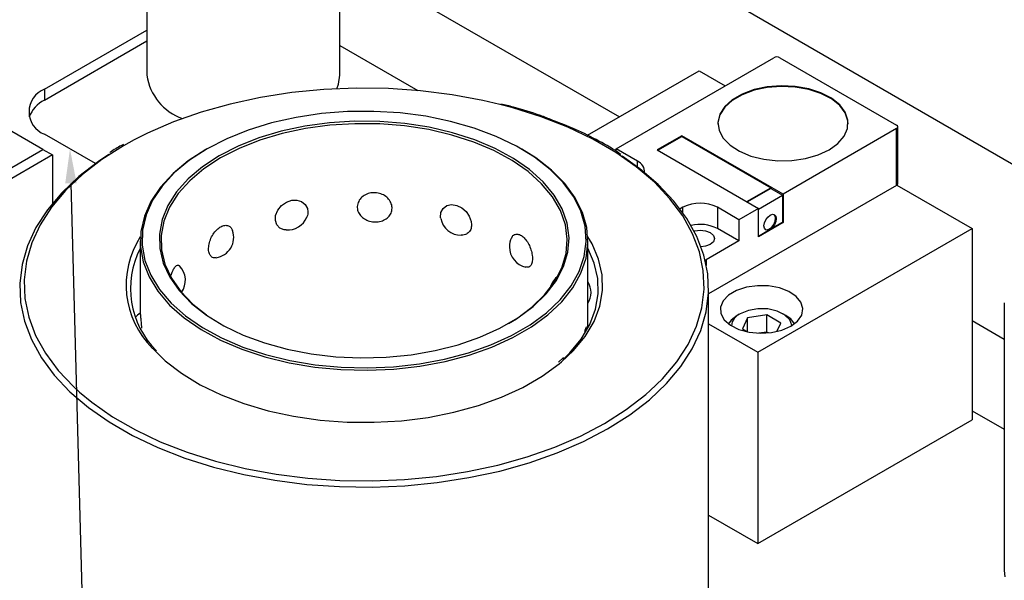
# Model space of a CAD drawing. Header units: inches. Extents: x 220 to 877, y 4 to 174.
# Tile 463 of 656: x 491.66 to 496.13, y 146.24 to 148.78. Entities that reach past the tile are written whole.
import ezdxf

# ---------------------------------------------------------------- set-up
doc = ezdxf.new("R2010")
doc.units = ezdxf.units.IN
doc.header["$LTSCALE"] = 0.5
doc.header["$MEASUREMENT"] = 0
for name, color, linetype in [('DIE-M-S', 8, 'Continuous'), ('DIE-M-S3', 8, 'Continuous'), ('DSS-M-S', 53, 'Continuous'), ('SID-M-S', 105, 'Continuous'), ('SVD-M-S', 8, 'Continuous')]:
    doc.layers.add(name, color=color, linetype=linetype)

msp = doc.modelspace()

# ---------------------------------------------------------------- linework, layer by layer
at = {"layer": 'DIE-M-S', "linetype": 'Continuous', "lineweight": 25}
for p, q in [((487.35693, 153.21427), (497.43321, 147.39736)), ((493.11541, 149.07343), (494.3841, 148.34103)), ((494.36899, 148.19655), (495.08445, 148.60957)), ((495.11228, 148.60957), (495.64122, 148.30422)), ((494.23989, 148.25778), (494.7462, 148.55007)), ((494.7462, 148.55007), (494.86379, 148.48219)), ((494.99501, 148.46497), (494.94121, 148.44512)), ((494.99501, 148.46175), (494.94121, 148.4419)), ((495.05494, 148.47768), (494.99501, 148.46497)), ((495.05494, 148.47446), (494.99501, 148.46175)), ((495.11821, 148.48265), (495.05494, 148.47768)), ((495.11821, 148.47944), (495.05494, 148.47446)), ((495.18185, 148.47966), (495.11821, 148.48265)), ((495.18185, 148.47645), (495.11821, 148.47944)), ((495.24289, 148.46884), (495.18185, 148.47966)), ((495.24289, 148.46563), (495.18185, 148.47645)), ((495.29847, 148.4507), (495.24289, 148.46884)), ((495.29847, 148.44749), (495.24289, 148.46563)), ((494.89606, 148.41905), (494.86168, 148.388)), ((494.94121, 148.44512), (494.89606, 148.41905)), ((494.94121, 148.4419), (494.89606, 148.41584)), ((495.34599, 148.42609), (495.29847, 148.4507)), ((495.34599, 148.42287), (495.29847, 148.44749)), ((495.38324, 148.39615), (495.34599, 148.42609)), ((495.38324, 148.39294), (495.34599, 148.42287)), ((494.86168, 148.388), (494.83966, 148.3534)), ((494.86168, 148.38478), (494.83966, 148.35018)), ((494.89606, 148.41584), (494.86168, 148.38478)), ((495.40847, 148.36229), (495.38324, 148.39615)), ((495.40847, 148.35908), (495.38324, 148.39294)), ((494.83966, 148.3534), (494.83104, 148.31687)), ((494.83966, 148.35018), (494.83104, 148.31366)), ((495.42051, 148.32609), (495.40847, 148.36229)), ((495.42051, 148.32288), (495.40847, 148.35908)), ((494.83104, 148.31366), (494.83093, 148.30904)), ((494.83104, 148.31687), (494.83622, 148.28014)), ((495.64122, 148.28815), (495.1262, 147.99084)), ((495.40337, 148.25348), (495.41878, 148.28925)), ((495.41878, 148.28925), (495.42051, 148.32609)), ((495.42148, 148.30904), (495.42051, 148.32288)), ((495.64122, 148.03097), (495.64122, 148.28815)), ((495.64699, 148.03901), (495.64699, 148.29619)), ((494.66686, 148.25601), (494.55551, 148.19173)), ((494.55829, 148.19012), (494.66686, 148.25279)), ((495.1262, 147.99084), (494.66686, 148.25601)), ((494.66686, 148.25601), (494.66686, 148.25279)), ((494.66686, 148.25279), (495.07053, 148.01976)), ((494.83622, 148.28014), (494.85496, 148.2449)), ((494.85496, 148.2449), (494.88638, 148.21281)), ((495.375, 148.22045), (495.40337, 148.25348)), ((494.46642, 148.1403), (494.36899, 148.19655)), ((494.36899, 148.18564), (494.36899, 148.19655)), ((494.88638, 148.21281), (494.92902, 148.18538)), ((495.335, 148.19173), (495.375, 148.22045)), ((494.55551, 148.19173), (495.01485, 147.92655)), ((494.92902, 148.18538), (494.98088, 148.16387)), ((494.98088, 148.16387), (495.03953, 148.14931)), ((495.03953, 148.14931), (495.10224, 148.14236)), ((495.16607, 148.14336), (495.22803, 148.15226)), ((495.22803, 148.15226), (495.28523, 148.16863)), ((495.28523, 148.16863), (495.335, 148.19173)), ((494.46642, 148.11329), (494.46642, 148.1403)), ((495.10224, 148.14236), (495.16607, 148.14336)), ((495.64122, 148.03097), (494.78842, 147.53866)), ((494.96196, 147.95709), (495.07053, 148.01976)), ((495.07053, 148.01655), (494.96474, 147.95548)), ((495.07053, 148.01976), (495.07053, 148.01655)), ((495.07053, 148.01655), (495.12342, 147.98602)), ((495.64315, 148.03227), (495.98364, 147.83571)), ((495.01485, 147.92334), (495.12342, 147.98602)), ((495.12342, 147.98602), (495.12342, 147.86386)), ((495.1262, 147.99084), (495.1262, 147.86225)), ((494.67243, 147.93137), (494.65936, 147.92383)), ((494.67243, 147.9059), (494.67243, 147.93137)), ((494.92576, 147.87513), (494.82833, 147.93137)), ((494.82833, 147.93137), (494.82833, 147.83493)), ((495.01485, 147.92655), (494.92576, 147.87513)), ((495.01485, 147.79796), (495.01485, 147.92655)), ((495.04806, 147.87523), (495.05709, 147.88741)), ((495.05709, 147.88741), (495.06774, 147.89601)), ((495.06774, 147.89601), (495.0784, 147.89971)), ((495.0784, 147.89971), (495.08743, 147.89796)), ((495.09068, 147.89262), (495.08599, 147.89868)), ((495.08743, 147.89796), (495.09346, 147.89101)), ((495.0928, 147.88154), (495.09068, 147.89262)), ((495.09068, 147.86801), (495.0928, 147.88154)), ((495.09346, 147.89101), (495.09558, 147.87993)), ((494.92576, 147.87513), (494.92576, 147.77868)), ((495.1262, 147.86225), (495.01485, 147.79796)), ((495.0399, 147.84779), (495.04202, 147.86132)), ((495.04202, 147.83671), (495.0399, 147.84779)), ((495.04202, 147.86132), (495.04806, 147.87523)), ((495.04806, 147.82977), (495.04202, 147.83671)), ((495.06496, 147.83332), (495.07561, 147.84192)), ((495.06774, 147.83171), (495.12342, 147.86386)), ((495.0784, 147.84031), (495.06774, 147.83171)), ((495.07561, 147.84192), (495.08464, 147.8541)), ((495.08743, 147.85249), (495.0784, 147.84031)), ((495.08464, 147.8541), (495.09068, 147.86801)), ((495.09346, 147.86641), (495.08743, 147.85249)), ((495.09558, 147.87993), (495.09346, 147.86641)), ((495.12342, 147.86386), (495.1262, 147.86225)), ((494.72263, 147.82384), (494.72552, 147.82458)), ((494.72552, 147.82458), (494.75038, 147.82744)), ((494.75038, 147.82744), (494.77524, 147.82458)), ((494.77524, 147.82458), (494.79631, 147.81645)), ((494.79631, 147.81645), (494.8104, 147.80429)), ((494.8104, 147.80429), (494.81534, 147.78993)), ((494.92576, 147.77868), (494.82833, 147.83493)), ((495.01137, 147.27443), (495.98364, 147.83571)), ((495.01485, 147.80118), (495.06774, 147.83171)), ((495.04672, 147.83065), (495.05431, 147.82962)), ((495.05709, 147.82801), (495.04806, 147.82977)), ((495.05431, 147.82962), (495.06496, 147.83332)), ((495.06774, 147.83171), (495.05709, 147.82801)), ((495.98364, 147.83571), (495.98364, 146.96855)), ((494.77524, 147.75529), (494.75424, 147.7525)), ((494.79631, 147.76342), (494.77524, 147.75529)), ((494.92576, 147.77868), (494.77822, 147.69351)), ((494.8104, 147.77558), (494.79631, 147.76342)), ((494.81534, 147.78993), (494.8104, 147.77558)), ((494.77298, 147.69134), (494.77524, 147.69209)), ((494.77524, 147.69209), (494.77822, 147.69351)), ((494.77822, 147.69351), (494.77822, 147.66776)), ((494.96026, 147.56902), (494.91575, 147.55458)), ((495.00987, 147.576), (494.96026, 147.56902)), ((495.0609, 147.575), (495.00987, 147.576)), ((495.10957, 147.56608), (495.0609, 147.575)), ((494.87964, 147.53373), (494.85462, 147.50804)), ((494.91575, 147.55458), (494.87964, 147.53373)), ((495.15227, 147.54991), (495.10957, 147.56608)), ((495.18583, 147.52769), (495.15227, 147.54991)), ((495.20776, 147.50107), (495.18583, 147.52769)), ((494.85462, 147.50804), (494.84253, 147.4794)), ((494.84253, 147.4794), (494.84427, 147.44994)), ((495.21643, 147.47202), (495.20776, 147.50107)), ((494.84427, 147.44994), (494.85972, 147.42184)), ((495.19248, 147.41528), (495.21121, 147.4427)), ((495.21121, 147.4427), (495.21643, 147.47202)), ((494.78842, 147.40314), (495.01137, 147.27443)), ((494.85972, 147.42184), (494.88772, 147.39719)), ((494.88772, 147.39719), (494.92621, 147.37782)), ((495.12094, 147.37398), (495.16163, 147.39179)), ((495.16163, 147.39179), (495.19248, 147.41528)), ((495.98364, 147.41764), (496.1295, 147.33343)), ((494.92621, 147.37782), (494.97232, 147.36516)), ((494.97232, 147.36516), (495.02264, 147.36015)), ((495.02264, 147.36015), (495.07344, 147.36317)), ((495.07344, 147.36317), (495.12094, 147.37398)), ((495.01137, 147.27443), (495.01137, 146.40727)), ((495.01137, 146.40727), (495.98364, 146.96855)), ((494.78842, 146.53597), (495.01137, 146.40727))]:
    msp.add_line(p, q, dxfattribs=at)
for centre, radius, start, end in [((495.09837, 148.58271), 0.03026, 62.60967, 117.39033), ((495.63817, 148.29619), 0.00859, 290.78342, 69.21658), ((494.44613, 148.09232), 0.05209, 355.86292, 67.07787), ((495.63714, 148.03999), 0.0099, 294.37466, 354.3052), ((494.75038, 147.78093), 0.16944, 62.60967, 117.39033), ((494.75007, 147.6833), 0.17064, 62.70203, 103.95335)]:
    msp.add_arc(centre, radius, start, end, dxfattribs=at)
at = {"layer": 'DIE-M-S3', "linetype": 'Continuous', "lineweight": 25}
for p, q in [((492.24041, 149.74412), (492.24041, 148.52993)), ((493.11541, 148.52993), (493.11541, 149.74412)), ((493.11541, 149.07343), (494.3841, 148.34103)), ((493.11541, 148.66516), (493.47006, 148.46043)), ((493.11003, 148.49042), (493.11541, 148.52993)), ((493.1024, 148.46879), (493.11003, 148.49042)), ((496.1295, 147.499), (496.1295, 146.2848)), ((495.98364, 147.41764), (496.1295, 147.33343)), ((495.98364, 147.00937), (496.1295, 146.92516)), ((496.1295, 146.2848), (496.13225, 146.25653))]:
    msp.add_line(p, q, dxfattribs=at)
msp.add_arc((492.48212, 148.5646), 0.24419, 188.1623, 250.8283, dxfattribs=at)
at = {"layer": 'DSS-M-S', "linetype": 'Continuous', "lineweight": 25}
for p, q in [((491.76928, 148.19336), (490.55306, 148.89547)), ((491.77635, 148.46666), (492.24041, 148.73456)), ((491.77635, 148.41767), (492.24041, 148.68557)), ((491.77635, 148.46666), (491.77635, 148.41767)), ((493.0428, 148.46535), (492.89804, 148.4513)), ((493.18921, 148.4714), (493.0428, 148.46535)), ((493.33596, 148.46938), (493.18921, 148.4714)), ((493.48171, 148.45932), (493.33596, 148.46938)), ((492.75625, 148.42937), (492.61872, 148.39975)), ((492.89804, 148.4513), (492.75625, 148.42937)), ((493.62515, 148.44131), (493.48171, 148.45932)), ((493.76497, 148.41551), (493.62515, 148.44131)), ((492.61872, 148.39975), (492.48668, 148.36273)), ((493.84138, 148.3977), (493.76497, 148.41551)), ((493.89991, 148.38215), (493.84138, 148.3977)), ((494.02874, 148.34154), (493.89991, 148.38215)), ((492.48668, 148.36273), (492.36134, 148.31862)), ((492.91735, 148.33914), (492.80605, 148.31418)), ((493.03298, 148.35632), (492.91735, 148.33914)), ((493.15132, 148.36549), (493.03298, 148.35632)), ((493.27071, 148.36651), (493.15132, 148.36549)), ((493.38946, 148.35937), (493.27071, 148.36651)), ((493.50593, 148.34417), (493.38946, 148.35937)), ((493.61846, 148.32113), (493.50593, 148.34417)), ((494.15031, 148.29404), (494.02874, 148.34154)), ((492.36134, 148.31862), (492.24383, 148.26784)), ((492.80605, 148.31418), (492.70065, 148.2818)), ((492.95774, 148.29924), (492.85038, 148.27632)), ((492.96001, 148.28846), (492.85356, 148.26573)), ((493.06917, 148.31437), (492.95774, 148.29924)), ((493.0705, 148.30346), (492.96001, 148.28846)), ((493.18298, 148.32148), (493.06917, 148.31437)), ((493.18335, 148.31051), (493.0705, 148.30346)), ((493.29744, 148.32046), (493.18298, 148.32148)), ((493.29683, 148.3095), (493.18335, 148.31051)), ((493.40925, 148.30045), (493.29683, 148.3095)), ((493.41082, 148.31133), (493.29744, 148.32046)), ((493.51888, 148.28349), (493.40925, 148.30045)), ((493.52139, 148.29423), (493.41082, 148.31133)), ((493.62408, 148.25888), (493.51888, 148.28349)), ((493.62748, 148.26941), (493.52139, 148.29423)), ((493.72548, 148.29057), (493.61846, 148.32113)), ((493.82549, 148.25292), (493.72548, 148.29057)), ((494.2635, 148.24009), (494.15031, 148.29404)), ((492.00717, 148.12931), (491.77635, 148.26256)), ((492.24383, 148.26784), (492.18289, 148.23721)), ((492.60261, 148.24245), (492.51333, 148.19669)), ((492.70065, 148.2818), (492.60261, 148.24245)), ((492.7487, 148.24596), (492.65426, 148.20861)), ((492.85038, 148.27632), (492.7487, 148.24596)), ((492.85356, 148.26573), (492.75274, 148.23563)), ((493.72324, 148.227), (493.62408, 148.25888)), ((493.72749, 148.23725), (493.62748, 148.26941)), ((493.91708, 148.2087), (493.82549, 148.25292)), ((494.3673, 148.18017), (494.2635, 148.24009)), ((492.13521, 148.21084), (492.03647, 148.14814)), ((492.13392, 148.21652), (492.12521, 148.21183)), ((492.18289, 148.23721), (492.13521, 148.21084)), ((492.51333, 148.19669), (492.43405, 148.14515)), ((492.65426, 148.20861), (492.56849, 148.16485)), ((492.6591, 148.1986), (492.57406, 148.1552)), ((492.75274, 148.23563), (492.6591, 148.1986)), ((493.81486, 148.18832), (493.72324, 148.227)), ((493.81989, 148.19825), (493.72749, 148.23725)), ((493.90329, 148.15298), (493.81989, 148.19825)), ((493.99897, 148.15853), (493.91708, 148.2087)), ((494.00501, 148.15502), (493.9414, 148.19501)), ((490.75105, 147.60554), (491.76928, 148.19336)), ((491.81171, 148.16886), (490.75105, 147.55656)), ((491.76928, 148.19336), (491.81171, 148.16886)), ((491.81171, 148.16886), (491.81171, 147.94839)), ((492.06856, 148.17084), (492.02105, 148.13916)), ((492.50777, 148.19347), (492.42787, 148.14153)), ((492.56849, 148.16485), (492.49268, 148.11533)), ((492.57406, 148.1552), (492.49889, 148.10611)), ((493.89755, 148.14344), (493.81486, 148.18832)), ((493.97642, 148.10214), (493.90329, 148.15298)), ((494.07001, 148.10313), (493.99897, 148.15853)), ((494.0766, 148.09919), (494.00501, 148.15502)), ((494.46076, 148.11482), (494.3673, 148.18017)), ((494.47677, 148.10541), (494.39618, 148.16253)), ((492.02105, 148.13916), (491.93194, 148.07044)), ((492.03647, 148.14814), (491.9485, 148.0803)), ((492.42787, 148.14153), (492.35917, 148.08449)), ((492.43405, 148.14515), (492.36589, 148.08855)), ((492.49268, 148.11533), (492.42799, 148.06081)), ((492.49889, 148.10611), (492.43475, 148.05205)), ((493.97006, 148.09303), (493.89755, 148.14344)), ((494.54303, 148.04464), (494.46076, 148.11482)), ((494.56011, 148.03432), (494.47677, 148.10541)), ((491.93194, 148.07044), (491.85455, 147.99714)), ((491.9485, 148.0803), (491.8721, 148.00794)), ((492.35917, 148.08449), (492.30264, 148.02317)), ((492.36589, 148.08855), (492.3098, 148.0277)), ((492.42799, 148.06081), (492.37539, 148.00212)), ((494.03129, 148.03785), (493.97006, 148.09303)), ((494.03817, 148.0465), (493.97642, 148.10214)), ((494.12919, 148.04327), (494.07001, 148.10313)), ((494.13625, 148.03886), (494.0766, 148.09919)), ((492.30264, 148.02317), (492.25908, 147.95842)), ((492.3098, 148.0277), (492.26657, 147.96345)), ((492.43475, 148.05205), (492.3826, 147.99385)), ((494.08031, 147.97876), (494.03129, 148.03785)), ((494.08761, 147.98689), (494.03817, 148.0465)), ((494.1757, 147.97979), (494.12919, 148.04327)), ((494.18312, 147.97488), (494.13625, 148.03886)), ((494.61338, 147.97027), (494.54303, 148.04464)), ((494.63137, 147.95898), (494.56011, 148.03432)), ((491.85455, 147.99714), (491.78958, 147.91993)), ((491.8721, 148.00794), (491.80796, 147.93172)), ((492.37539, 148.00212), (492.33569, 147.94014)), ((492.3826, 147.99385), (492.34323, 147.9324)), ((494.11638, 147.91663), (494.08031, 147.97876)), ((494.12399, 147.92424), (494.08761, 147.98689)), ((494.20888, 147.91357), (494.1757, 147.97979)), ((494.21656, 147.90815), (494.18312, 147.97488)), ((491.80796, 147.93172), (491.75666, 147.85232)), ((492.25908, 147.95842), (492.22908, 147.89114)), ((492.26657, 147.96345), (492.23681, 147.8967)), ((492.33569, 147.94014), (492.30948, 147.87581)), ((492.34323, 147.9324), (492.31724, 147.86861)), ((492.83445, 147.91795), (492.85134, 147.93912)), ((492.85134, 147.93912), (492.87327, 147.9549)), ((492.87327, 147.9549), (492.89749, 147.96356)), ((492.89749, 147.96356), (492.92137, 147.96449)), ((492.92137, 147.96449), (492.9426, 147.95793)), ((492.9426, 147.95793), (492.95906, 147.94459)), ((492.95906, 147.94459), (492.96875, 147.92578)), ((492.96875, 147.92578), (492.97064, 147.91139)), ((493.57432, 147.90782), (493.58422, 147.92648)), ((493.58422, 147.92648), (493.60126, 147.93892)), ((493.60126, 147.93892), (493.62293, 147.9435)), ((493.62293, 147.9435), (493.6463, 147.93992)), ((493.6463, 147.93992), (493.66876, 147.92895)), ((493.66876, 147.92895), (493.68827, 147.91191)), ((494.67117, 147.89237), (494.61338, 147.97027)), ((494.6899, 147.88007), (494.63137, 147.95898)), ((491.78958, 147.91993), (491.73761, 147.8395)), ((492.22908, 147.89114), (492.21308, 147.82229)), ((492.23681, 147.8967), (492.22093, 147.82839)), ((492.82336, 147.87124), (492.82477, 147.89426)), ((492.82477, 147.89426), (492.83445, 147.91795)), ((492.97064, 147.91139), (492.97064, 147.91139)), ((493.57287, 147.88554), (493.57432, 147.90782)), ((493.5741, 147.88142), (493.57287, 147.88554)), ((493.68827, 147.91191), (493.70311, 147.89054)), ((493.70311, 147.89054), (493.71173, 147.86701)), ((494.13896, 147.85241), (494.11638, 147.91663)), ((494.14675, 147.85947), (494.12399, 147.92424)), ((494.22825, 147.84556), (494.20888, 147.91357)), ((494.23609, 147.8396), (494.21656, 147.90815)), ((494.71586, 147.81165), (494.67117, 147.89237)), ((491.73761, 147.8395), (491.69913, 147.75659)), ((491.75666, 147.85232), (491.71867, 147.77047)), ((492.30948, 147.87581), (492.29716, 147.81011)), ((492.31724, 147.86861), (492.30503, 147.80347)), ((492.83006, 147.8517), (492.82336, 147.87124)), ((492.84379, 147.83755), (492.83006, 147.8517)), ((492.86296, 147.82982), (492.84379, 147.83755)), ((493.71173, 147.86701), (493.7134, 147.85171)), ((493.7134, 147.85171), (493.7134, 147.85171)), ((494.14769, 147.78709), (494.13896, 147.85241)), ((494.15556, 147.79358), (494.14675, 147.85947)), ((494.23356, 147.7767), (494.22825, 147.84556)), ((494.24143, 147.7702), (494.23609, 147.8396)), ((494.73518, 147.79831), (494.6899, 147.88007)), ((492.21308, 147.82229), (492.2113, 147.75283)), ((492.22093, 147.82839), (492.21917, 147.75946)), ((492.29716, 147.81011), (492.29893, 147.74403)), ((492.30503, 147.80347), (492.30678, 147.73795)), ((492.87177, 147.82948), (492.86296, 147.82982)), ((494.15027, 147.72757), (494.15556, 147.79358)), ((494.26011, 147.76579), (494.24099, 147.79829)), ((494.74706, 147.72885), (494.71586, 147.81165)), ((494.76679, 147.71443), (494.73518, 147.79831)), ((491.69913, 147.75659), (491.67447, 147.67194)), ((491.71867, 147.77047), (491.69433, 147.6869)), ((492.2103, 147.77889), (492.2103, 147.45084)), ((492.2113, 147.75283), (492.22376, 147.68374)), ((492.21917, 147.75946), (492.23153, 147.69091)), ((494.14244, 147.72163), (494.14769, 147.78709)), ((494.22472, 147.70796), (494.23356, 147.7767)), ((494.23253, 147.70093), (494.24143, 147.7702)), ((494.241, 147.74605), (494.24011, 147.74771)), ((494.24155, 147.38554), (494.24155, 147.77889)), ((494.28982, 147.69653), (494.26011, 147.76579)), ((492.29893, 147.74403), (492.31474, 147.67858)), ((492.30678, 147.73795), (492.32246, 147.67306)), ((494.12331, 147.65705), (494.14244, 147.72163)), ((494.13097, 147.66243), (494.15027, 147.72757)), ((494.20186, 147.64031), (494.22472, 147.70796)), ((494.27017, 147.67807), (494.241, 147.74605)), ((494.76449, 147.64471), (494.74706, 147.72885)), ((494.78444, 147.6292), (494.76679, 147.71443)), ((491.67447, 147.67194), (491.66386, 147.58632)), ((491.69433, 147.6869), (491.68386, 147.60238)), ((492.22376, 147.68374), (492.25029, 147.61598)), ((492.23153, 147.69091), (492.25785, 147.62368)), ((492.31474, 147.67858), (492.34437, 147.61475)), ((492.32246, 147.67306), (492.35184, 147.60977)), ((494.09796, 147.59916), (494.13097, 147.66243)), ((494.20949, 147.63274), (494.23253, 147.70093)), ((494.28571, 147.60861), (494.27017, 147.67807)), ((494.30566, 147.62576), (494.28982, 147.69653)), ((492.25029, 147.61598), (492.29051, 147.55051)), ((492.25785, 147.62368), (492.29776, 147.55871)), ((492.34437, 147.61475), (492.38736, 147.5535)), ((494.09057, 147.59431), (494.12331, 147.65705)), ((494.1653, 147.57469), (494.20186, 147.64031)), ((494.17264, 147.56661), (494.20949, 147.63274)), ((494.30743, 147.55442), (494.30566, 147.62576)), ((494.76798, 147.55999), (494.76449, 147.64471)), ((494.78798, 147.54339), (494.78444, 147.6292)), ((491.66386, 147.58632), (491.6674, 147.5005)), ((491.68386, 147.60238), (491.68735, 147.51766)), ((492.35184, 147.60977), (492.39446, 147.54904)), ((494.04472, 147.53437), (494.09057, 147.59431)), ((494.05172, 147.53871), (494.09796, 147.59916)), ((494.11556, 147.51203), (494.1653, 147.57469)), ((494.28745, 147.53858), (494.28571, 147.60861)), ((492.29051, 147.55051), (492.34387, 147.48825)), ((492.29776, 147.55871), (492.3507, 147.49693)), ((492.38736, 147.5535), (492.44306, 147.49577)), ((492.39446, 147.54904), (492.44969, 147.49179)), ((493.98647, 147.47813), (494.04472, 147.53437)), ((493.99296, 147.48199), (494.05172, 147.53871)), ((494.12251, 147.50346), (494.17264, 147.56661)), ((494.27534, 147.4689), (494.28745, 147.53858)), ((494.29509, 147.48343), (494.30743, 147.55442)), ((494.75751, 147.47547), (494.76798, 147.55999)), ((494.77737, 147.45777), (494.78798, 147.54339)), ((494.78842, 146.00812), (494.78842, 147.56485)), ((491.6674, 147.5005), (491.68505, 147.41527)), ((491.68735, 147.51766), (491.70478, 147.43352)), ((492.34387, 147.48825), (492.4096, 147.43006)), ((492.3507, 147.49693), (492.41593, 147.4392)), ((492.44306, 147.49577), (492.51063, 147.44243)), ((492.44969, 147.49179), (492.51062, 147.44317)), ((493.92258, 147.42988), (493.99296, 147.48199)), ((494.05332, 147.45321), (494.11556, 147.51203)), ((494.05979, 147.44418), (494.12251, 147.50346)), ((494.26882, 147.41371), (494.29509, 147.48343)), ((492.41593, 147.4392), (492.49253, 147.38632)), ((492.51063, 147.44243), (492.58905, 147.39428)), ((493.91668, 147.42646), (493.98647, 147.47813)), ((493.97947, 147.39904), (494.05332, 147.45321)), ((493.98536, 147.3896), (494.05979, 147.44418)), ((494.24955, 147.40047), (494.27534, 147.4689)), ((494.73317, 147.3919), (494.75751, 147.47547)), ((494.75271, 147.37312), (494.77737, 147.45777)), ((491.68505, 147.41527), (491.71666, 147.3314)), ((491.70478, 147.43352), (491.73598, 147.35071)), ((492.4096, 147.43006), (492.4868, 147.37678)), ((492.58905, 147.39428), (492.67711, 147.35207)), ((493.84163, 147.38315), (493.92258, 147.42988)), ((493.88066, 147.40425), (493.91668, 147.42646)), ((493.89504, 147.3503), (493.97947, 147.39904)), ((494.21042, 147.33418), (494.24955, 147.40047)), ((494.22895, 147.34617), (494.26882, 147.41371)), ((494.24155, 147.38554), (494.23599, 147.38969)), ((494.69518, 147.31005), (494.73317, 147.3919)), ((491.73598, 147.35071), (491.78068, 147.27)), ((492.4868, 147.37678), (492.57437, 147.32913)), ((492.49253, 147.38632), (492.57942, 147.33905)), ((492.67711, 147.35207), (492.7735, 147.31642)), ((493.75136, 147.34252), (493.84163, 147.38315)), ((493.80122, 147.30767), (493.89504, 147.3503)), ((493.90027, 147.34048), (493.98536, 147.3896)), ((494.17601, 147.28169), (494.22895, 147.34617)), ((494.71423, 147.2902), (494.75271, 147.37312)), ((491.71666, 147.3314), (491.76194, 147.24963)), ((492.57437, 147.32913), (492.67109, 147.2878)), ((492.57942, 147.33905), (492.67539, 147.29804)), ((492.7735, 147.31642), (492.87675, 147.28788)), ((493.54839, 147.2819), (493.65311, 147.3086)), ((493.65311, 147.3086), (493.75136, 147.34252)), ((493.69932, 147.27174), (493.80122, 147.30767)), ((493.80572, 147.29751), (493.90027, 147.34048)), ((494.15845, 147.2709), (494.21042, 147.33418)), ((494.64388, 147.23065), (494.69518, 147.31005)), ((491.78068, 147.27), (491.83846, 147.1921)), ((492.26628, 147.29203), (492.32371, 147.23586)), ((492.67109, 147.2878), (492.7756, 147.25337)), ((492.67539, 147.29804), (492.77909, 147.26387)), ((492.77909, 147.26387), (492.88906, 147.23702)), ((492.87675, 147.28788), (492.98528, 147.26688)), ((492.98528, 147.26688), (493.09747, 147.25373)), ((493.32595, 147.2517), (493.43879, 147.26284)), ((493.43879, 147.26284), (493.54839, 147.2819)), ((493.59078, 147.24303), (493.69932, 147.27174)), ((493.59363, 147.23236), (493.70302, 147.2613)), ((493.70302, 147.2613), (493.80572, 147.29751)), ((494.12159, 147.23023), (494.17601, 147.28169)), ((494.12877, 147.24148), (494.15845, 147.2709)), ((494.66226, 147.20978), (494.71423, 147.2902)), ((491.76194, 147.24963), (491.82047, 147.17072)), ((492.32371, 147.23586), (492.39778, 147.17874)), ((492.7756, 147.25337), (492.88643, 147.22631)), ((492.88643, 147.22631), (493.00202, 147.20701)), ((492.88906, 147.23702), (493.00376, 147.21787)), ((493.00376, 147.21787), (493.12157, 147.20668)), ((493.09747, 147.25373), (493.2116, 147.24865)), ((493.2116, 147.24865), (493.32595, 147.2517)), ((493.35993, 147.20872), (493.47712, 147.22192)), ((493.36097, 147.19779), (493.47908, 147.21109)), ((493.47712, 147.22192), (493.59078, 147.24303)), ((493.47908, 147.21109), (493.59363, 147.23236)), ((494.03381, 147.16525), (494.11068, 147.22113)), ((494.13069, 147.25035), (494.10833, 147.22982)), ((494.11068, 147.22113), (494.12159, 147.23023)), ((494.57974, 147.15443), (494.64388, 147.23065)), ((491.82047, 147.17072), (491.89173, 147.09539)), ((491.83846, 147.1921), (491.90881, 147.11773)), ((492.39778, 147.17874), (492.48265, 147.12687)), ((493.00202, 147.20701), (493.12076, 147.19573)), ((493.12076, 147.19573), (493.24097, 147.19265)), ((493.12157, 147.20668), (493.24085, 147.20362)), ((493.24085, 147.20362), (493.35993, 147.20872)), ((493.24097, 147.19265), (493.36097, 147.19779)), ((494.59729, 147.13256), (494.66226, 147.20978)), ((492.48265, 147.12687), (492.5772, 147.08091)), ((493.94642, 147.1148), (494.03381, 147.16525)), ((494.5199, 147.05927), (494.59729, 147.13256)), ((494.5241, 147.10025), (494.57974, 147.15443)), ((491.89173, 147.09539), (491.97507, 147.0243)), ((491.90881, 147.11773), (491.93565, 147.09321)), ((491.93565, 147.09321), (491.99109, 147.04755)), ((492.5772, 147.08091), (492.68021, 147.04149)), ((493.84963, 147.07042), (493.94642, 147.1148)), ((494.41537, 147.01423), (494.50334, 147.08207)), ((494.50334, 147.08207), (494.5241, 147.10025)), ((491.99109, 147.04755), (492.08455, 146.9822)), ((492.68021, 147.04149), (492.79034, 147.00909)), ((493.63302, 147.00215), (493.74471, 147.03271)), ((493.74471, 147.03271), (493.84963, 147.07042)), ((494.4308, 146.99055), (494.5199, 147.05927)), ((491.97507, 147.0243), (492.06975, 146.95811)), ((492.79034, 147.00909), (492.90614, 146.98416)), ((493.51603, 146.97913), (493.63302, 147.00215)), ((494.31663, 146.95153), (494.41537, 147.01423)), ((494.33077, 146.92703), (494.4308, 146.99055)), ((492.06975, 146.95811), (492.17489, 146.89741)), ((492.08455, 146.9822), (492.18834, 146.92228)), ((492.90614, 146.98416), (493.02612, 146.96701)), ((493.02612, 146.96701), (493.1487, 146.95786)), ((493.1487, 146.95786), (493.27228, 146.95684)), ((493.27228, 146.95684), (493.39526, 146.96396)), ((493.39526, 146.96396), (493.51603, 146.97913)), ((494.20802, 146.89453), (494.31663, 146.95153)), ((492.18834, 146.92228), (492.30153, 146.86833)), ((494.22075, 146.86929), (494.33077, 146.92703)), ((492.17489, 146.89741), (492.28955, 146.84276)), ((492.30153, 146.86833), (492.4231, 146.82083)), ((494.0905, 146.84375), (494.20802, 146.89453)), ((494.10171, 146.81785), (494.22075, 146.86929)), ((492.28955, 146.84276), (492.41269, 146.79464)), ((492.4231, 146.82083), (492.55193, 146.78022)), ((493.96516, 146.79964), (494.0905, 146.84375)), ((493.97475, 146.77318), (494.10171, 146.81785)), ((492.41269, 146.79464), (492.54319, 146.7535)), ((492.55193, 146.78022), (492.68687, 146.74686)), ((493.83313, 146.76261), (493.96516, 146.79964)), ((493.841, 146.73567), (493.97475, 146.77318)), ((492.54319, 146.7535), (492.67988, 146.71971)), ((492.68687, 146.74686), (492.82669, 146.72106)), ((492.82669, 146.72106), (492.97013, 146.70305)), ((493.5538, 146.71107), (493.69559, 146.733)), ((493.69559, 146.733), (493.83313, 146.76261)), ((493.70168, 146.70567), (493.841, 146.73567)), ((492.67988, 146.71971), (492.82152, 146.69358)), ((492.82152, 146.69358), (492.96681, 146.67533)), ((492.96681, 146.67533), (493.11445, 146.66514)), ((492.97013, 146.70305), (493.11588, 146.69299)), ((493.11588, 146.69299), (493.26263, 146.69097)), ((493.26263, 146.69097), (493.40904, 146.69702)), ((493.40904, 146.69702), (493.5538, 146.71107)), ((493.41142, 146.66922), (493.55805, 146.68346)), ((493.55805, 146.68346), (493.70168, 146.70567)), ((493.11445, 146.66514), (493.2631, 146.6631)), ((493.2631, 146.6631), (493.41142, 146.66922))]:
    msp.add_line(p, q, dxfattribs=at)
for centre, radius, start, end in [((491.81508, 148.36461), 0.10915, 110.78342, 249.21658), ((491.83553, 148.29456), 0.13659, 115.67272, 160.51919), ((492.87875, 147.92212), 0.09375, 265.67108, 338.25717), ((493.66572, 147.89831), 0.09375, 190.44112, 270.40336), ((492.55062, 147.57932), 0.40421, 147.19907, 225.29646), ((492.54091, 147.79546), 0.09375, 278.60608, 18.98108), ((493.97878, 147.75196), 0.09375, 153.65039, 180), ((493.97878, 147.75196), 0.09375, 180, 258.48658), ((492.56141, 147.56295), 0.39552, 152.58951, 225.49661), ((492.32151, 147.60043), 0.09375, 324.10196, 44.13411), ((494.16166, 147.54476), 0.09375, 131.1593, 167.46204), ((494.16166, 147.54476), 0.09375, 328.44079, 31.55921), ((492.2585, 147.37075), 0.09375, 121.14641, 138.48215)]:
    msp.add_arc(centre, radius, start, end, dxfattribs=at)
for points, knots in [([(494.07894, 148.32709), (494.06145, 148.33394), (494.00538, 148.35588), (493.92739, 148.38023), (493.86545, 148.39516), (493.84644, 148.39974)], [0, 0, 0, 0, 0.23924674, 0.76661387, 1, 1, 1, 1]), ([(494.39084, 148.17115), (494.3784, 148.1796), (494.33563, 148.20863), (494.25269, 148.25277), (494.16106, 148.29664), (494.10038, 148.31914), (494.07894, 148.32709)], [0, 0, 0, 0, 0.1387881, 0.4770122, 0.8152215, 1, 1, 1, 1]), ([(492.12521, 148.21183), (492.10762, 148.20187), (492.0895, 148.19161), (492.07329, 148.18032), (492.07282, 148.18)], [0, 0, 0, 0, 0.9708202, 1, 1, 1, 1]), ([(493.35301, 147.92712), (493.35211, 147.91962), (493.35033, 147.90461), (493.33631, 147.88554), (493.3157, 147.87179), (493.29033, 147.86479), (493.2636, 147.8649), (493.23831, 147.87177), (493.21688, 147.88471), (493.20147, 147.90273), (493.19393, 147.92434), (493.19551, 147.94733), (493.20636, 147.96886), (493.22519, 147.98601), (493.2495, 147.99643), (493.27615, 147.99899), (493.30214, 147.99373), (493.32498, 147.98148), (493.34233, 147.96362), (493.35166, 147.94447), (493.35262, 147.93209), (493.35301, 147.92712)], [0, 0, 0, 0, 0.05522489, 0.11047042, 0.16521401, 0.2186361, 0.27079818, 0.32237312, 0.37429046, 0.42728566, 0.48160002, 0.53692253, 0.59254613, 0.64762801, 0.70150336, 0.7540234, 0.805689, 0.85739802, 0.9099917, 0.96388932, 1, 1, 1, 1]), ([(492.97064, 147.91139), (492.97051, 147.90354), (492.97037, 147.89538), (492.96586, 147.88774), (492.96568, 147.88744)], [0, 0, 0, 0, 0.96049897, 1, 1, 1, 1]), ([(492.55481, 147.70351), (492.55307, 147.70303), (492.54552, 147.70094), (492.53489, 147.7051), (492.52467, 147.71611), (492.51985, 147.73467), (492.52086, 147.75829), (492.52787, 147.78442), (492.54028, 147.80959), (492.55675, 147.8305), (492.57536, 147.84468), (492.59414, 147.85096), (492.61088, 147.84878), (492.62347, 147.84021), (492.62722, 147.83006), (492.62883, 147.82572)], [0, 0, 0, 0, 0.0242384, 0.1050409, 0.187521, 0.2720542, 0.3581564, 0.4447272, 0.5304549, 0.6143049, 0.6960454, 0.7764561, 0.8569344, 0.9387896, 1, 1, 1, 1]), ([(493.7134, 147.85171), (493.71264, 147.84439), (493.71113, 147.82976), (493.69897, 147.81415), (493.68361, 147.80537), (493.67121, 147.80544), (493.66651, 147.80546)], [0, 0, 0, 0, 0.27797813, 0.55606013, 0.8316156, 1, 1, 1, 1]), ([(493.89568, 147.79312), (493.89659, 147.79553), (493.8997, 147.80371), (493.9108, 147.80997), (493.9266, 147.81033), (493.94371, 147.80157), (493.95974, 147.78553), (493.97338, 147.7639), (493.98344, 147.739), (493.98874, 147.71609), (493.98929, 147.70332), (493.9895, 147.69819)], [0, 0, 0, 0, 0.0534383, 0.1813998, 0.3065584, 0.4285684, 0.5485934, 0.6687194, 0.7909005, 0.9161108, 1, 1, 1, 1]), ([(492.35127, 147.62353), (492.35308, 147.62957), (492.35729, 147.64351), (492.36593, 147.65932), (492.37553, 147.66883), (492.3835, 147.67079), (492.38692, 147.66655), (492.3881, 147.6651)], [0, 0, 0, 0, 0.17961811, 0.41525732, 0.647063, 0.87906348, 1, 1, 1, 1]), ([(493.9895, 147.69819), (493.98901, 147.69103), (493.98802, 147.67669), (493.97989, 147.66366), (493.9703, 147.65808), (493.96263, 147.66034), (493.96025, 147.66104)], [0, 0, 0, 0, 0.2909461, 0.582001, 0.8704114, 1, 1, 1, 1]), ([(492.21035, 147.45051), (492.21039, 147.45017), (492.21049, 147.44942), (492.21152, 147.43731), (492.21335, 147.41741), (492.21525, 147.39779), (492.21617, 147.38552), (492.21638, 147.38271)], [0, 0, 0, 0, 0.1958379, 0.4373968, 0.6821696, 0.9271485, 1, 1, 1, 1]), ([(494.22746, 147.36807), (494.22794, 147.37012), (494.23004, 147.37911), (494.23299, 147.38689), (494.23527, 147.39186), (494.23589, 147.38968), (494.2359, 147.38963)], [0, 0, 0, 0, 0.127231, 0.5584256, 0.9899832, 1, 1, 1, 1])]:
    msp.add_open_spline(points, degree=3, knots=knots, dxfattribs=at)
at = {"layer": 'SID-M-S'}
msp.add_line((491.89599, 148.03999), (492.30775, 132.85882), dxfattribs=at)
msp.add_solid([(491.87, 148.03929), (491.89176, 148.19594), (491.87, 148.03929), (491.92198, 148.0407)], dxfattribs=at)
at = {"layer": 'SVD-M-S', "linetype": 'Continuous', "lineweight": 25}
for p, q in [((494.91873, 147.44137), (494.89112, 147.41977)), ((494.93215, 147.44912), (494.91872, 147.44136)), ((494.96887, 147.46426), (494.93217, 147.44913)), ((495.05239, 147.44351), (494.96525, 147.43003)), ((495.0121, 147.47169), (494.96887, 147.46426)), ((495.05716, 147.47061), (495.0121, 147.47169)), ((495.11618, 147.40669), (495.05239, 147.44351)), ((495.05239, 147.36594), (495.05239, 147.44351)), ((495.09917, 147.46115), (495.05716, 147.47061)), ((495.13359, 147.44432), (495.09917, 147.46115)), ((495.13937, 147.44136), (495.12593, 147.44912)), ((495.15667, 147.42196), (495.13359, 147.44432)), ((495.16113, 147.42561), (495.13937, 147.44136)), ((494.89112, 147.41977), (494.87939, 147.40312)), ((494.96525, 147.43003), (494.94191, 147.37973)), ((494.96525, 147.36654), (494.96525, 147.43003)), ((495.09808, 147.36769), (495.11618, 147.40669)), ((495.16593, 147.39648), (495.15667, 147.42196)), ((495.1787, 147.40312), (495.16113, 147.42561)), ((495.16603, 147.39442), (495.16593, 147.39648)), ((494.94191, 147.37973), (494.96445, 147.36671)), ((495.05239, 147.36594), (495.0162, 147.36034)), ((495.05996, 147.36157), (495.05239, 147.36594))]:
    msp.add_line(p, q, dxfattribs=at)
msp.add_arc((494.95806, 147.38809), 0.0663, 112.98417, 174.52457, dxfattribs=at)

doc.saveas('drawing.dxf')
